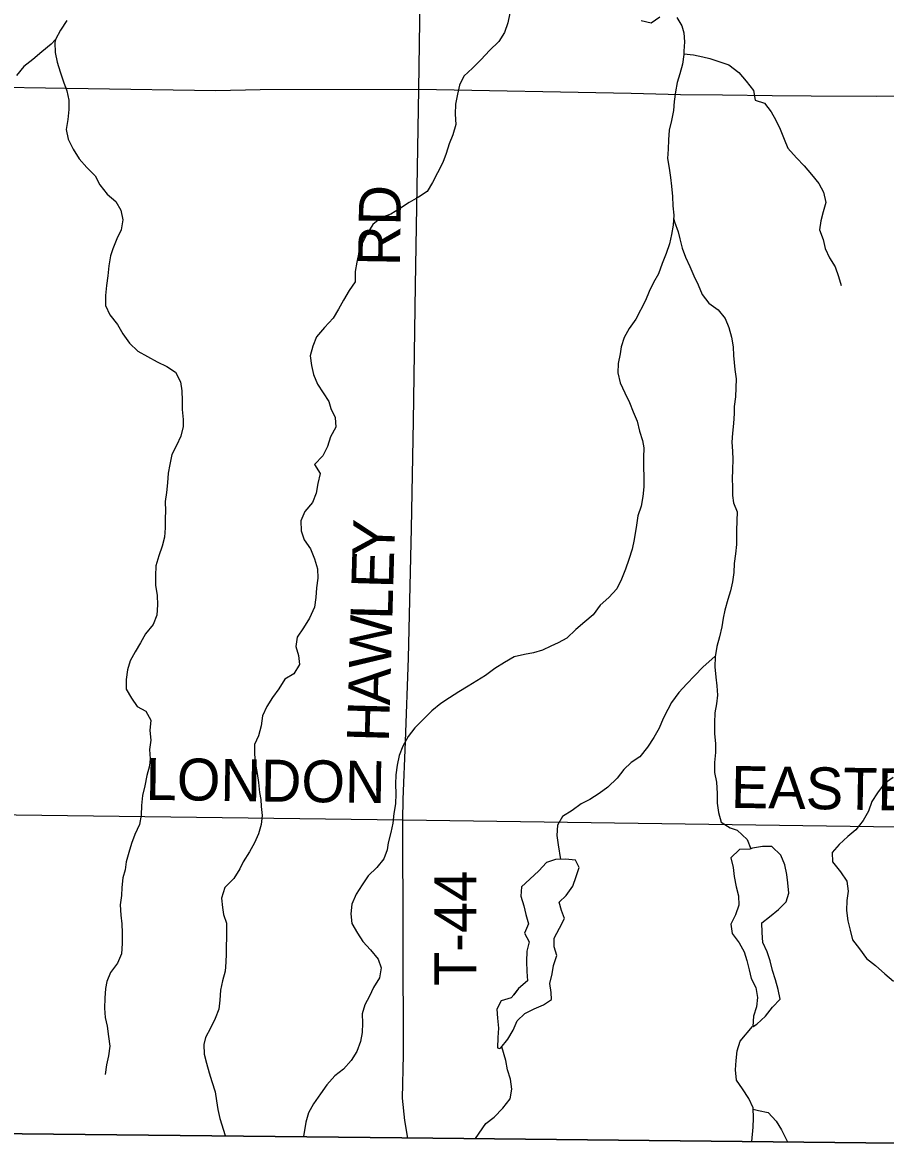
# Model space of a CAD drawing. Extents: x 1857828 to 2277390, y 930619 to 1324581.
# Drawn here: x 2048069 to 2054244, y 1116134 to 1124206 of the extents above; entities that cross this region are included whole.
import ezdxf

# ---------------------------------------------------------------- set-up
doc = ezdxf.new("R2010")
doc.units = 0
for name, color, linetype in [('GM_X_Adjacent_County', 7, 'Continuous'), ('GM_X_County', 7, 'Continuous'), ('GM_X_County_Road', 7, 'Continuous'), ('GM_X_County_Road_Text', 7, 'Continuous'), ('GM_X_Minor_Lake', 7, 'Continuous'), ('GM_X_Minor_River', 7, 'Continuous'), ('GM_X_Township', 7, 'Continuous'), ('GM_X_Township_Road', 7, 'Continuous'), ('GM_X_Township_Road_Text', 7, 'Continuous')]:
    doc.layers.add(name, color=color, linetype=linetype)

msp = doc.modelspace()

# ---------------------------------------------------------------- linework, layer by layer
at = {"layer": 'GM_X_Adjacent_County'}
msp.add_lwpolyline([(1997008.5, 1116752.5), (2002726.4, 1116786.7), (2007584.1, 1116765.8), (2010804, 1116774.2), (2013523.2, 1116785.6), (2016220.4, 1116802.4), (2020156, 1116833.2), (2021873.5, 1116814.9), (2022478.5, 1116818.5), (2023245.1, 1116822.9), (2024866.1, 1116798.6), (2027655.5, 1116790.3), (2029223.3, 1116749.1), (2030424.8, 1116717.5), (2031808.5, 1116642.9), (2035129.3, 1116512.1), (2037470.7, 1116419.9), (2040306, 1116370), (2045569.8, 1116279), (2050782.4, 1116223.1), (2056316.7, 1116163.7)], dxfattribs=at)
at = {"layer": 'GM_X_County'}
msp.add_lwpolyline([(2056316.7, 1116163.7), (2050782.4, 1116223.1), (2045569.8, 1116279), (2040306, 1116370), (2037470.7, 1116419.9), (2035129.3, 1116512.1), (2031808.5, 1116642.9), (2030424.8, 1116717.5), (2029223.3, 1116749.1), (2027655.5, 1116790.3), (2024866.1, 1116798.6)], dxfattribs=at)
at = {"layer": 'GM_X_County_Road'}
msp.add_lwpolyline([(2045620.6, 1118566.5), (2050791.2, 1118501), (2056348, 1118421), (2059120.2, 1118390.4)], dxfattribs=at)
at = {"layer": 'GM_X_Minor_Lake'}
for points in [[(2053292.9, 1118297.6), (2053272.9, 1118289.4), (2053200.6, 1118286.9), (2053136.8, 1118228.2), (2053153.4, 1118158), (2053161.9, 1118093.8), (2053176.6, 1118021.6), (2053193.1, 1117955.5), (2053193.6, 1117889.2), (2053170.1, 1117820.8), (2053136.4, 1117754.2), (2053147, 1117686), (2053197.7, 1117620.1), (2053232.4, 1117556.1), (2053250.9, 1117494), (2053269.5, 1117425.8), (2053282, 1117363.6), (2053316.7, 1117299.6), (2053327.3, 1117229.4), (2053321.8, 1117161.1), (2053300.2, 1117094.7), (2053295, 1117020.8)], [(2053292.9, 1118297.6), (2053272.9, 1118289.4), (2053200.6, 1118286.9), (2053136.8, 1118228.2), (2053153.4, 1118158), (2053161.9, 1118093.8), (2053176.6, 1118021.6), (2053193.1, 1117955.5), (2053193.6, 1117889.2), (2053170.1, 1117820.8), (2053136.4, 1117754.2), (2053147, 1117686), (2053197.7, 1117620.1), (2053232.4, 1117556.1), (2053250.9, 1117494), (2053269.5, 1117425.8), (2053282, 1117363.6), (2053316.7, 1117299.6), (2053327.3, 1117229.4), (2053321.8, 1117161.1), (2053300.2, 1117094.7), (2053295, 1117021)], [(2053295, 1117020.8), (2053324.7, 1117038.6), (2053384.5, 1117095.2), (2053436.3, 1117159.9), (2053490, 1117216.5), (2053475.4, 1117286.6), (2053456.8, 1117354.8), (2053436.3, 1117420.9), (2053419.6, 1117491.1), (2053397.1, 1117555.2), (2053366.4, 1117621.3), (2053361.9, 1117693.6), (2053359.3, 1117763.8), (2053415.2, 1117806.4), (2053479.1, 1117859), (2053532.9, 1117913.6), (2053552.5, 1117976), (2053545.9, 1118048.3), (2053537.4, 1118108.5), (2053524.8, 1118178.7), (2053494.2, 1118246.7), (2053431.5, 1118308.6), (2053363.2, 1118308.1), (2053292.9, 1118297.6)], [(2053296.7, 1117021.8), (2053324.7, 1117038.6), (2053384.5, 1117095.2), (2053436.3, 1117159.9), (2053490, 1117216.5), (2053475.4, 1117286.6), (2053456.8, 1117354.8), (2053436.3, 1117420.9), (2053419.6, 1117491.1), (2053397.1, 1117555.2), (2053366.4, 1117621.3), (2053361.9, 1117693.6), (2053359.3, 1117763.8), (2053415.2, 1117806.4), (2053479.1, 1117859), (2053532.9, 1117913.6), (2053552.5, 1117976), (2053545.9, 1118048.3), (2053537.4, 1118108.5), (2053524.8, 1118178.7), (2053494.2, 1118246.7), (2053431.5, 1118308.6), (2053363.2, 1118308.1), (2053292.9, 1118297.6)], [(2051482.3, 1116862.9), (2051492.2, 1116867.3), (2051542, 1116929.9), (2051579.6, 1116994.5), (2051607.2, 1117060.9), (2051663.1, 1117113.5), (2051731.1, 1117148.1), (2051797.2, 1117176.7), (2051853.1, 1117215.2), (2051852.7, 1117265.4), (2051842.2, 1117329.6), (2051857.7, 1117398), (2051869.3, 1117458.4), (2051892.9, 1117528.8), (2051874.3, 1117590.9), (2051873.8, 1117653.2), (2051911.4, 1117725.8), (2051947.1, 1117794.3), (2051926.5, 1117850.4), (2051908, 1117910.5), (2051959.9, 1117959), (2052007.6, 1118025.6), (2052031.1, 1118094.1), (2052052.7, 1118158.5), (2052026.2, 1118210.5), (2051953.9, 1118218.1), (2051883.6, 1118215.6), (2051817.4, 1118195), (2051763.7, 1118134.4), (2051697.9, 1118075.7), (2051640, 1118021.1), (2051634.5, 1117952.8), (2051655.1, 1117884.6), (2051669.7, 1117822.5), (2051690.3, 1117756.4), (2051660.7, 1117687.9), (2051693.3, 1117625.8), (2051677.7, 1117559.5), (2051674.3, 1117487.1), (2051676.8, 1117414.9), (2051683.4, 1117346.6), (2051617.5, 1117291.9), (2051582.6, 1117247.3)], [(2051482.5, 1116863), (2051492.2, 1116867.3), (2051542, 1116929.9), (2051579.6, 1116994.5), (2051607.2, 1117060.9), (2051663.1, 1117113.5), (2051731.1, 1117148.1), (2051797.2, 1117176.7), (2051853.1, 1117215.2), (2051852.7, 1117265.4), (2051842.2, 1117329.6), (2051857.7, 1117398), (2051869.3, 1117458.4), (2051892.9, 1117528.8), (2051874.3, 1117590.9), (2051873.8, 1117653.2), (2051911.4, 1117725.8), (2051947.1, 1117794.3), (2051926.5, 1117850.4), (2051908, 1117910.5), (2051959.9, 1117959), (2052007.6, 1118025.6), (2052031.1, 1118094.1), (2052052.7, 1118158.5), (2052026.2, 1118210.5), (2051953.9, 1118218.1), (2051883.6, 1118215.6), (2051817.4, 1118195), (2051763.7, 1118134.4), (2051697.9, 1118075.7), (2051640, 1118021.1), (2051634.5, 1117952.8), (2051655.1, 1117884.6), (2051669.7, 1117822.5), (2051690.3, 1117756.4), (2051660.7, 1117687.9), (2051693.3, 1117625.8), (2051677.7, 1117559.5), (2051674.3, 1117487.1), (2051676.8, 1117414.9), (2051683.4, 1117346.6), (2051617.5, 1117291.9), (2051583.4, 1117248.1)], [(2051583.4, 1117248.1), (2051565.8, 1117225.3), (2051493.7, 1117204.7), (2051462, 1117144.3), (2051466.5, 1117080), (2051475.1, 1117007.8), (2051469.6, 1116941.5), (2051468.1, 1116869.2), (2051482.5, 1116863)], [(2051583.4, 1117248.1), (2051565.8, 1117225.3), (2051493.7, 1117204.7), (2051462, 1117144.3), (2051466.5, 1117080), (2051475.1, 1117007.8), (2051469.6, 1116941.5), (2051468.1, 1116869.2), (2051482.3, 1116863.1)]]:
    msp.add_lwpolyline(points, dxfattribs=at)
at = {"layer": 'GM_X_Minor_River'}
for points in [[(2048384.7, 1124220.9), (2048341.1, 1124150.3), (2048303.4, 1124083.8)], [(2051555.9, 1124272.9), (2051542.3, 1124204.5), (2051516.7, 1124134), (2051477.1, 1124069.5), (2051409.3, 1124004.7), (2051351.5, 1123940.1), (2051289.7, 1123879.4), (2051225.9, 1123822.7), (2051196.2, 1123758.2), (2051180.7, 1123693.8), (2051167.2, 1123621.4), (2051163.7, 1123549.1), (2051168.3, 1123476.8), (2051146.8, 1123402.4), (2051121.1, 1123337.9), (2051099.6, 1123269.5), (2051076, 1123203), (2051038.4, 1123130.4), (2051002.7, 1123061.9), (2050965.1, 1122997.4), (2050903.1, 1122956.8), (2050835.1, 1122918.1), (2050765.2, 1122871.5), (2050703.2, 1122834.9), (2050637.1, 1122810.3), (2050575.2, 1122759.7), (2050533.6, 1122691.1), (2050500, 1122624.6), (2050474.3, 1122560.2), (2050460.8, 1122491.8), (2050449.3, 1122423.4), (2050449.8, 1122351.1), (2050406.1, 1122288.5), (2050366.5, 1122218), (2050328.8, 1122155.4), (2050291.1, 1122090.9), (2050229.4, 1122024.2), (2050171.7, 1121955.5), (2050146.1, 1121889.1), (2050126.5, 1121820.6), (2050137.1, 1121752.4), (2050149.6, 1121686.2), (2050180.3, 1121618.1), (2050261.6, 1121494.2), (2050276, 1121444.1), (2050306.7, 1121378), (2050311.2, 1121309.7), (2050271.6, 1121241.2), (2050252, 1121170.7), (2050218.4, 1121104.2), (2050158.6, 1121043.6), (2050197.3, 1120977.5), (2050181.7, 1120907.1), (2050170.2, 1120836.8), (2050142.6, 1120770.3), (2050088.9, 1120705.7), (2050059.3, 1120639.2), (2050061.8, 1120566.9), (2050084.4, 1120504.8), (2050129.1, 1120438.8), (2050157.8, 1120368.7), (2050178.4, 1120296.6), (2050182.9, 1120228.3), (2050173.4, 1120159.9), (2050167.9, 1120091.6), (2050158.4, 1120021.3), (2050122.9, 1119942.7), (2050079.2, 1119874.1), (2050033.5, 1119807.5), (2050024, 1119741.2), (2050042.6, 1119675), (2050051.1, 1119610.8), (2050009.4, 1119544.2), (2049945.5, 1119505.6), (2049901.8, 1119437.1), (2049858.1, 1119374.5), (2049816.4, 1119311.9), (2049786.8, 1119243.5), (2049775.3, 1119173.1), (2049757.8, 1119100.7), (2049728.1, 1119038.2), (2049728.7, 1118967.9), (2049735.2, 1118897.7), (2049747.8, 1118831.5), (2049756.3, 1118767.3), (2049764.9, 1118695), (2049773.3, 1118644.9), (2049775.7, 1118594.7), (2049782.2, 1118530.5), (2049776.7, 1118466.2)], [(2052496.3, 1124219.1), (2052566.7, 1124203.5), (2052628.6, 1124246.1)], [(2052751.2, 1124242.9), (2052787.8, 1124182.9), (2052800.2, 1124132.8), (2052804.8, 1124068.6), (2052801.3, 1124000.2)], [(2048303.4, 1124083.8), (2048273.6, 1124051.4), (2048207.7, 1123996.8), (2048141.8, 1123940.1), (2048077.9, 1123891.4), (2048026.2, 1123826.8)], [(2048303.4, 1124083.8), (2048299.6, 1124061.7), (2048302.1, 1123991.4), (2048316.7, 1123923.2), (2048337.3, 1123853), (2048362, 1123780.9), (2048384.6, 1123716.8), (2048399.2, 1123650.6), (2048399.7, 1123584.3), (2048392.2, 1123511.9), (2048380.7, 1123439.6), (2048395.3, 1123371.4), (2048430, 1123299.3), (2048472.7, 1123231.3), (2048529.4, 1123169.4), (2048588.1, 1123109.6), (2048622.8, 1123043.5), (2048673.5, 1122977.6), (2048736.1, 1122923.8), (2048770.8, 1122863.8), (2048787.4, 1122793.6), (2048773.9, 1122721.2), (2048744.2, 1122656.7), (2048714.6, 1122586.2), (2048697, 1122535.9), (2048685.4, 1122465.5), (2048678, 1122393.1), (2048668.5, 1122322.8), (2048661, 1122252.4), (2048661.5, 1122180.1), (2048692.2, 1122114), (2048748.9, 1122044.1), (2048785.6, 1121978.1), (2048834.3, 1121912.1), (2048893, 1121854.3), (2048961.6, 1121816.6), (2049032.2, 1121776.9), (2049100.7, 1121743.3), (2049163.3, 1121703.5), (2049198, 1121635.5), (2049208.5, 1121569.3), (2049211.1, 1121501), (2049211.6, 1121436.7), (2049218.1, 1121364.5), (2049218.5, 1121314.2), (2049201, 1121245.8), (2049171.4, 1121179.4), (2049137.7, 1121114.9), (2049122.2, 1121042.4), (2049110.6, 1120980.1), (2049105.1, 1120911.8), (2049097.6, 1120843.4), (2049088.1, 1120777.1), (2049090.6, 1120708.8), (2049089, 1120658.6), (2049089.5, 1120590.3), (2049084, 1120522), (2049068.4, 1120457.6), (2049042.9, 1120389.1), (2049021.3, 1120318.7), (2049019.9, 1120246.4), (2049020.4, 1120178.1), (2049033, 1120105.9), (2049033.5, 1120037.6), (2049030.1, 1119965.3), (2049004.5, 1119896.8), (2048948.7, 1119830.2), (2048913.1, 1119767.6), (2048875.4, 1119703.1), (2048839.7, 1119638.6), (2048820.2, 1119572.2), (2048810.7, 1119503.8), (2048811.2, 1119435.6), (2048847.8, 1119371.6), (2048888.5, 1119311.6), (2048951, 1119277.9), (2048987.6, 1119213.9), (2048980.2, 1119139.5), (2048986.7, 1119071.2), (2048977.2, 1119002.9), (2048981.7, 1118936.7), (2048976.1, 1118886.4), (2048958.6, 1118816), (2048943, 1118743.6), (2048927.5, 1118675.2), (2048920, 1118602.9), (2048918.6, 1118532.6), (2048905, 1118466.2), (2048871.4, 1118395.7), (2048847.8, 1118331.2), (2048828.2, 1118266.8), (2048810.7, 1118198.4), (2048803.1, 1118142.1), (2048787.4, 1118083.8), (2048777.9, 1118015.5), (2048776.3, 1117959.2), (2048766.8, 1117890.9), (2048771.4, 1117818.6), (2048779.9, 1117756.4), (2048782.4, 1117692.1), (2048781, 1117613.8)], [(2052801.4, 1123981.9), (2052801, 1123977.4), (2052791.9, 1123907.8), (2052772.4, 1123839.3), (2052752.8, 1123776.9), (2052741.2, 1123708.6), (2052731.7, 1123640.2), (2052728.2, 1123575.9), (2052712.7, 1123503.5), (2052697.1, 1123435.1), (2052691.6, 1123366.8), (2052688.1, 1123298.5), (2052684.6, 1123232.1), (2052695.2, 1123163.9), (2052705.8, 1123097.7), (2052712.3, 1123033.5), (2052720.9, 1122961.2), (2052721.4, 1122895), (2052729.9, 1122826.7), (2052724.5, 1122754.4), (2052712.9, 1122688), (2052697.4, 1122621.6), (2052673.8, 1122553.2), (2052646.2, 1122480.7), (2052620.7, 1122408.2), (2052585, 1122345.7), (2052553.3, 1122281.2), (2052525.7, 1122216.7), (2052458.4, 1122083.7), (2052410.8, 1122015.1), (2052375.1, 1121950.6), (2052353.5, 1121884.1), (2052345.9, 1121833.9), (2052332.3, 1121765.5), (2052328.8, 1121699.2), (2052345.5, 1121627), (2052378.1, 1121554.9), (2052412.8, 1121486.9), (2052437.4, 1121420.8), (2052466.1, 1121352.7), (2052484.7, 1121280.5), (2052505.3, 1121214.4), (2052513.7, 1121162.2), (2052512.3, 1121091.9), (2052512.8, 1121021.6), (2052515.3, 1120957.3), (2052515.9, 1120883), (2052508.4, 1120814.7), (2052496.9, 1120744.3), (2052471.3, 1120675.9), (2052461.7, 1120607.5), (2052446.4, 1120507), (2052430.9, 1120436.6), (2052407.4, 1120364.1), (2052383.8, 1120293.6), (2052354.2, 1120221.1), (2052320.6, 1120152.6), (2052264.9, 1120092), (2052203, 1120035.3), (2052153.3, 1119966.7), (2052093.5, 1119916.1), (2052027.6, 1119861.4), (2051963.8, 1119800.7), (2051901.8, 1119766.1), (2051849.7, 1119743.7), (2051789.7, 1119713.1), (2051725.6, 1119694.6), (2051661.4, 1119684.2), (2051587.2, 1119665.6), (2051517.2, 1119626.9), (2051449.3, 1119582.3), (2051381.4, 1119533.6), (2051319.4, 1119495), (2051257.4, 1119456.4), (2051191.5, 1119415.8), (2051123.5, 1119373.2), (2051061.5, 1119332.6), (2050997.7, 1119279.9), (2050937.9, 1119219.3), (2050876.1, 1119158.6), (2050828.4, 1119096), (2050790.7, 1119027.4), (2050763.1, 1118961), (2050749.6, 1118890.6), (2050740.1, 1118822.2), (2050738.6, 1118754), (2050739.1, 1118685.7), (2050737.7, 1118613.4), (2050726.1, 1118545), (2050718.6, 1118476.7), (2050703.1, 1118408.3), (2050685.6, 1118335.9), (2050677.9, 1118285.6), (2050654.3, 1118221.2), (2050604.6, 1118158.6), (2050542.8, 1118099.9), (2050499.1, 1118035.3), (2050455.4, 1117966.8), (2050425.8, 1117896.3), (2050418.3, 1117827.9), (2050424.9, 1117757.7)], [(2052801.3, 1124000.2), (2052801.4, 1123982.2), (2052869.8, 1123974.6), (2052936.1, 1123961), (2052986.5, 1123947.3), (2053050.9, 1123927.6), (2053123.4, 1123902), (2053194.1, 1123848.3), (2053246.8, 1123786.4), (2053299.5, 1123720.4), (2053312.1, 1123650.2), (2053378.6, 1123628.6), (2053425.3, 1123566.6), (2053459.8, 1123506.6), (2053490.5, 1123442.5), (2053519.2, 1123370.4), (2053545.8, 1123306.3), (2053606.5, 1123238.5), (2053661.2, 1123180.6), (2053715.9, 1123118.7), (2053766.6, 1123054.8), (2053801.3, 1122990.7), (2053817.9, 1122918.5), (2053798.3, 1122850.1), (2053782.7, 1122785.7), (2053773.2, 1122721.4), (2053797.8, 1122653.3), (2053812.4, 1122589.1), (2053843, 1122521), (2053883.7, 1122457), (2053908.3, 1122388.9), (2053926.9, 1122324.8)], [(2052728.3, 1122805.1), (2052734.3, 1122780.6), (2052761, 1122708.4), (2052773.4, 1122658.3), (2052790, 1122590.1), (2052812.6, 1122526), (2052843.2, 1122459.9), (2052871.8, 1122393.8), (2052902.5, 1122327.8), (2052933.1, 1122259.7), (2052979.8, 1122197.8), (2053046.4, 1122150), (2053097.1, 1122088.1), (2053123.7, 1122024), (2053142.4, 1121953.8), (2053154.9, 1121885.6), (2053157.4, 1121823.4), (2053166.2, 1121723), (2053174.8, 1121654.8), (2053173.3, 1121590.5), (2053169.8, 1121526.2), (2053162.2, 1121457.9), (2053160.6, 1121407.6), (2053157.1, 1121337.3), (2053149.6, 1121267), (2053144.1, 1121202.7), (2053148.6, 1121138.4), (2053151.1, 1121078.2), (2053149.6, 1121005.9), (2053146.1, 1120937.6), (2053148.6, 1120885.4), (2053149.1, 1120821.1), (2053157.5, 1120768.9), (2053182.1, 1120704.8), (2053180.6, 1120640.6), (2053177.1, 1120570.2), (2053177.9, 1120469.8), (2053170.3, 1120403.5), (2053160.8, 1120335.1), (2053159.3, 1120268.8), (2053149.8, 1120202.5), (2053134.2, 1120138.1), (2053116.6, 1120077.8), (2053095.1, 1119999.3), (2053081.5, 1119943), (2053071.9, 1119880.6), (2053056.4, 1119810.2), (2053036.8, 1119739.8), (2053025.3, 1119667.4), (2053021.9, 1119595.1), (2053030.5, 1119520.8), (2053037, 1119458.6), (2053041.5, 1119392.4), (2053034, 1119330.1), (2053022.4, 1119265.7), (2053020.9, 1119193.4), (2053021.5, 1119117.1), (2053028.1, 1119044.8), (2053028.6, 1118980.6), (2053021.1, 1118910.2), (2053019.6, 1118837.9), (2053034.2, 1118769.8), (2053038.9, 1118687.4), (2053039.4, 1118619.2), (2053050, 1118553), (2053068.6, 1118482.8), (2053133.2, 1118443.1), (2053183.5, 1118425.3), (2053254.3, 1118359.6), (2053280.2, 1118292.5)], [(2053025.9, 1119670.7), (2053001.4, 1119649.2), (2052939.5, 1119594.5), (2052877.8, 1119529.8), (2052822, 1119473.2), (2052764.2, 1119410.6), (2052712.5, 1119339.9), (2052686.8, 1119289.5), (2052653.1, 1119225), (2052623.5, 1119156.5), (2052585.9, 1119088), (2052542.2, 1119019.4), (2052486.5, 1118950.8), (2052424.6, 1118910.2), (2052372.7, 1118859.6), (2052325, 1118799), (2052257.2, 1118734.3), (2052195.3, 1118687.7), (2052127.3, 1118645), (2052067.3, 1118614.5), (2052001.4, 1118565.8), (2051933.4, 1118523.2), (2051897.8, 1118460.7), (2051892.3, 1118388.3), (2051900.8, 1118320.1), (2051919, 1118217)], [(2054299.4, 1118802.5), (2054235.4, 1118757.9), (2054187.7, 1118693.3), (2054146, 1118630.8), (2054122.5, 1118562.3), (2054084.8, 1118495.8), (2054031.1, 1118429.1), (2053975.2, 1118380.6), (2053913.4, 1118323.9), (2053861.6, 1118265.3), (2053864.1, 1118199.1), (2053922.9, 1118127.2), (2053967.6, 1118061.2), (2053978.2, 1117989), (2053966.7, 1117922.6), (2053965.2, 1117850.3), (2053973.8, 1117778.1), (2053990.4, 1117709.9), (2054009, 1117641.8), (2054057.7, 1117575.8), (2054108.4, 1117507.9), (2054173.1, 1117458.1), (2054239.8, 1117398.3), (2054302.5, 1117344.5)], [(2049776.7, 1118466.2), (2049757.1, 1118399.8), (2049727.5, 1118335.3), (2049691.8, 1118270.8), (2049648.2, 1118200.2), (2049622.5, 1118149.8), (2049580.8, 1118079.2), (2049517, 1118016.5), (2049491.5, 1117940), (2049500.1, 1117871.8), (2049506.5, 1117821.7), (2049527.1, 1117759.6), (2049527.9, 1117655.1), (2049526.3, 1117594.9), (2049524.7, 1117540.6), (2049523.2, 1117480.4), (2049517.6, 1117416.1), (2049500.1, 1117347.7), (2049484.5, 1117281.3), (2049481.1, 1117209), (2049473.5, 1117144.6), (2049447.9, 1117078.2), (2049414.3, 1117009.7), (2049378.7, 1116941.2), (2049365, 1116890.9), (2049367.6, 1116822.6), (2049384.1, 1116758.4), (2049404.7, 1116690.3), (2049423.3, 1116626.2), (2049445.9, 1116554), (2049456.5, 1116489.8), (2049467, 1116427.7), (2049479.6, 1116361.5), (2049518.9, 1116240.9)], [(2050424.9, 1117757.7), (2050465.6, 1117689.7), (2050504.2, 1117629.7), (2050558.9, 1117569.8), (2050613.6, 1117503.9), (2050634.2, 1117439.8), (2050622.7, 1117369.4), (2050581, 1117300.9), (2050551.4, 1117238.4), (2050517.7, 1117175.9), (2050500.1, 1117111.6), (2050500.7, 1117045.3), (2050499.2, 1116977), (2050487.6, 1116912.6), (2050460, 1116842.2), (2050420.4, 1116777.6), (2050364.6, 1116715), (2050302.7, 1116668.4), (2050247, 1116603.7), (2050201.3, 1116539.1), (2050149.6, 1116466.5), (2050113.9, 1116402), (2050096.4, 1116335.6), (2050078.5, 1116234.1)], [(2048781, 1117613.8), (2048775.5, 1117541.5), (2048747.9, 1117473), (2048698.2, 1117406.4), (2048672.6, 1117344), (2048663, 1117293.7), (2048657.5, 1117223.4), (2048656, 1117153.1), (2048660.5, 1117084.8), (2048673.1, 1117022.7), (2048683.7, 1116950.4), (2048694.3, 1116880.2), (2048684.8, 1116809.9), (2048669.2, 1116747.5), (2048659.7, 1116677.2)], [(2053288.2, 1116198.3), (2053296.2, 1116299.4), (2053299.7, 1116365.7), (2053297.2, 1116437.9), (2053266.5, 1116506), (2053221.8, 1116574), (2053179.1, 1116637.9), (2053170.6, 1116710.2), (2053176.1, 1116778.5), (2053183.6, 1116846.8), (2053205.1, 1116915.3), (2053293.4, 1117021)], [(2051311, 1116220), (2051383.9, 1116326.4), (2051443.8, 1116371), (2051505.6, 1116435.7), (2051559.3, 1116504.3), (2051570.8, 1116572.7), (2051560.2, 1116642.9), (2051539.6, 1116711), (2051527.1, 1116777.2), (2051498, 1116874.5)], [(2053297.5, 1116429.6), (2053335.5, 1116420.1), (2053403.9, 1116406.5), (2053462.6, 1116342.7), (2053499.2, 1116280.7), (2053543.1, 1116195.9)]]:
    msp.add_lwpolyline(points, dxfattribs=at)
at = {"layer": 'GM_X_Township'}
msp.add_lwpolyline([(2031808.5, 1116642.9), (2031829.7, 1118868.9), (2031879.9, 1124126.9), (2031935.7, 1129983.3), (2031982.7, 1134914.9), (2032027.6, 1139963.5), (2032060.1, 1143019.8), (2037494.9, 1143002), (2040844, 1142991), (2045916.5, 1142974.4), (2052729.5, 1142952), (2056661.3, 1142938.9), (2059427, 1142930.1), (2059329.7, 1135138.9), (2059259.3, 1129509), (2059186.4, 1123686.3), (2059120.2, 1118390.4), (2059091.9, 1116133.9), (2056316.7, 1116163.7), (2050782.4, 1116223.1), (2045569.8, 1116279), (2040306, 1116370), (2037470.7, 1116419.9), (2035129.3, 1116512.1)], close=True, dxfattribs=at)
at = {"layer": 'GM_X_Township_Road'}
for points in [[(2050904.5, 1123729), (2050990.5, 1129548)], [(2045471.6, 1123799.2), (2046199.3, 1123780.9), (2046671.3, 1123769.1), (2046813.9, 1123765.8), (2046976.5, 1123758.5), (2047621.2, 1123747.5), (2049450.7, 1123720.1), (2049767.9, 1123725.6), (2050904.5, 1123729)], [(2050791.2, 1118501), (2050792.5, 1118645.6), (2050808.2, 1119059.4), (2050830.9, 1119657.9), (2050851.9, 1120583.8), (2050867.6, 1121353), (2050880.2, 1122323.1), (2050904.5, 1123729)], [(2050904.5, 1123729), (2052424.8, 1123700.1), (2052776.2, 1123691.7), (2053077.5, 1123689.1), (2053432.9, 1123682.8), (2053712.1, 1123680.1), (2054182, 1123678.3), (2056429, 1123692.8)], [(2050826.1, 1116222.4), (2050804.1, 1116347.7), (2050787.7, 1116508.5), (2050794.3, 1116817), (2050791.2, 1118501)]]:
    msp.add_lwpolyline(points, dxfattribs=at)

# ---------------------------------------------------------------- texts
at = {"layer": 'GM_X_County_Road_Text'}
for s, rotation, p in [('LONDON', 359.18601, (2048948, 1118643.4)), ('EASTERN', 359.08327, (2053137, 1118586.2))]:
    msp.add_text(s, height=300, rotation=rotation, dxfattribs=at).set_placement(p)
at = {"layer": 'GM_X_Township_Road_Text'}
for s, rotation, p in [('RD', 89.0109, (2050768.8, 1122461)), ('Y', 87.93768, (2050727.5, 1120377.1)), ('E', 88.3584, (2050721.1, 1120153.4)), ('L', 88.3584, (2050714.7, 1119929.1)), ('W', 88.35797, (2050704.7, 1119581.6)), ('A', 88.35686, (2050697.1, 1119317.7)), ('H', 88.3605, (2050689.6, 1119053.8)), ('T-44', 90, (2051315, 1117310.9))]:
    msp.add_text(s, height=300, rotation=rotation, dxfattribs=at).set_placement(p)

doc.saveas('drawing.dxf')
